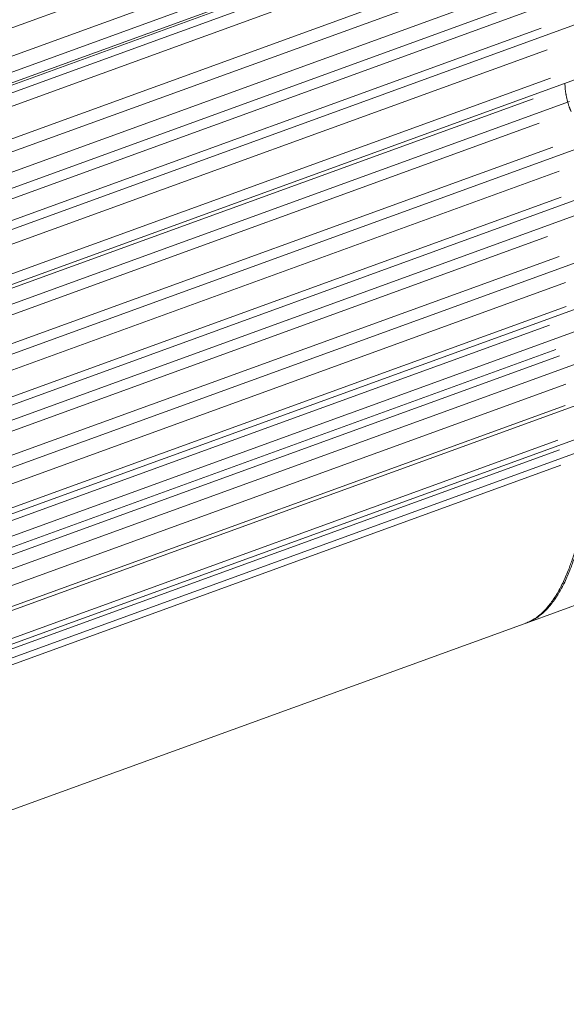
# Model space of a CAD drawing. Header units: millimetres. Extents: x 25069 to 61396, y 8621 to 21558.
# Tile 509 of 656: x 52600 to 52645, y 15646 to 15728. Entities that reach past the tile are written whole.
import ezdxf

# ---------------------------------------------------------------- set-up
doc = ezdxf.new("R2010")
doc.units = ezdxf.units.MM
doc.layers.add('10', color=7, linetype='Continuous')

msp = doc.modelspace()

# ---------------------------------------------------------------- linework, layer by layer
at = {"layer": '10', "color": 7, "linetype": 'Continuous', "lineweight": 15}
for p, q in [((52641.055, 15742.522), (52561.671, 15713.681)), ((52558.344, 15708.788), (52644.265, 15740.003)), ((52560.618, 15710.932), (52641.223, 15740.217)), ((52564.022, 15709.12), (52644.884, 15738.498)), ((52641.744, 15738.188), (52564.393, 15710.086)), ((52566.433, 15710.644), (52641.832, 15738.037)), ((52642.303, 15736.443), (52564.411, 15708.145)), ((52564.77, 15704.469), (52645.632, 15733.846)), ((52564.973, 15705.639), (52642.685, 15733.872)), ((52644.952, 15730.586), (52557.1, 15698.669)), ((52559.36, 15700.808), (52641.91, 15730.799)), ((52642.432, 15728.771), (52561.457, 15699.352)), ((52566.143, 15698.503), (52646.368, 15727.65)), ((52568.503, 15700.117), (52643.285, 15727.286)), ((52643.785, 15725.477), (52566.522, 15697.407)), ((52566.636, 15694.105), (52646.973, 15723.292)), ((52566.876, 15695.068), (52644.053, 15723.107)), ((52645.244, 15722.664), (52645.267, 15722.351)), ((52645.639, 15721.168), (52557.38, 15689.103)), ((52559.652, 15691.247), (52642.597, 15721.381)), ((52643.119, 15719.353), (52561.489, 15689.696)), ((52567.396, 15688.574), (52647.371, 15717.629)), ((52569.703, 15690.288), (52644.256, 15717.374)), ((52644.777, 15715.367), (52567.746, 15687.382)), ((52567.645, 15684.429), (52647.839, 15713.564)), ((52567.906, 15685.198), (52644.936, 15713.184)), ((52646.327, 15711.751), (52558.239, 15679.748)), ((52643.806, 15709.935), (52562.566, 15680.42)), ((52567.818, 15679.298), (52647.913, 15708.397)), ((52570.069, 15681.129), (52644.765, 15708.267)), ((52645.296, 15706.078), (52568.119, 15678.039)), ((52567.82, 15675.423), (52648.242, 15704.641)), ((52568.084, 15676.012), (52645.347, 15704.082)), ((52560.068, 15670.745), (52647.014, 15702.333)), ((52561.648, 15672.638), (52643.973, 15702.546)), ((52644.494, 15700.518), (52565.557, 15671.84)), ((52567.759, 15670.818), (52647.985, 15699.964)), ((52569.578, 15672.657), (52644.8, 15699.986)), ((52645.331, 15697.631), (52567.618, 15669.398)), ((52567.125, 15667.115), (52647.643, 15696.368)), ((52567.375, 15667.538), (52645.267, 15695.837)), ((52647.544, 15693.542), (52563.481, 15663.001)), ((52565.288, 15664.124), (52644.672, 15692.964)), ((52647.723, 15692.464), (52566.38, 15662.912)), ((52569.037, 15664.622), (52644.791, 15692.144)), ((52644.914, 15690.866), (52566.363, 15662.328)), ((52642.014, 15677.72), (52651.27, 15681.083)), ((52554.614, 15645.967), (52642.167, 15677.776))]:
    msp.add_line(p, q, dxfattribs=at)
for points, weights in [([(52645.789, 15720.323), (52645.538, 15720.759), (52645.322, 15721.599), (52645.267, 15722.351)], [1, 0.804737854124, 0.804737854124, 1]), ([(52641.97, 15677.704), (52644.843, 15678.757), (52646.728, 15683.637), (52647.567, 15691.683)], [0.920099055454, 0.922318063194, 0.948951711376, 1]), ([(52642.121, 15677.759), (52645.012, 15678.818), (52646.903, 15683.755), (52647.734, 15691.891)], [0.919608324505, 0.921689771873, 0.948486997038, 1])]:
    msp.add_rational_spline(points, weights, degree=3, dxfattribs=at)

doc.saveas('drawing.dxf')
